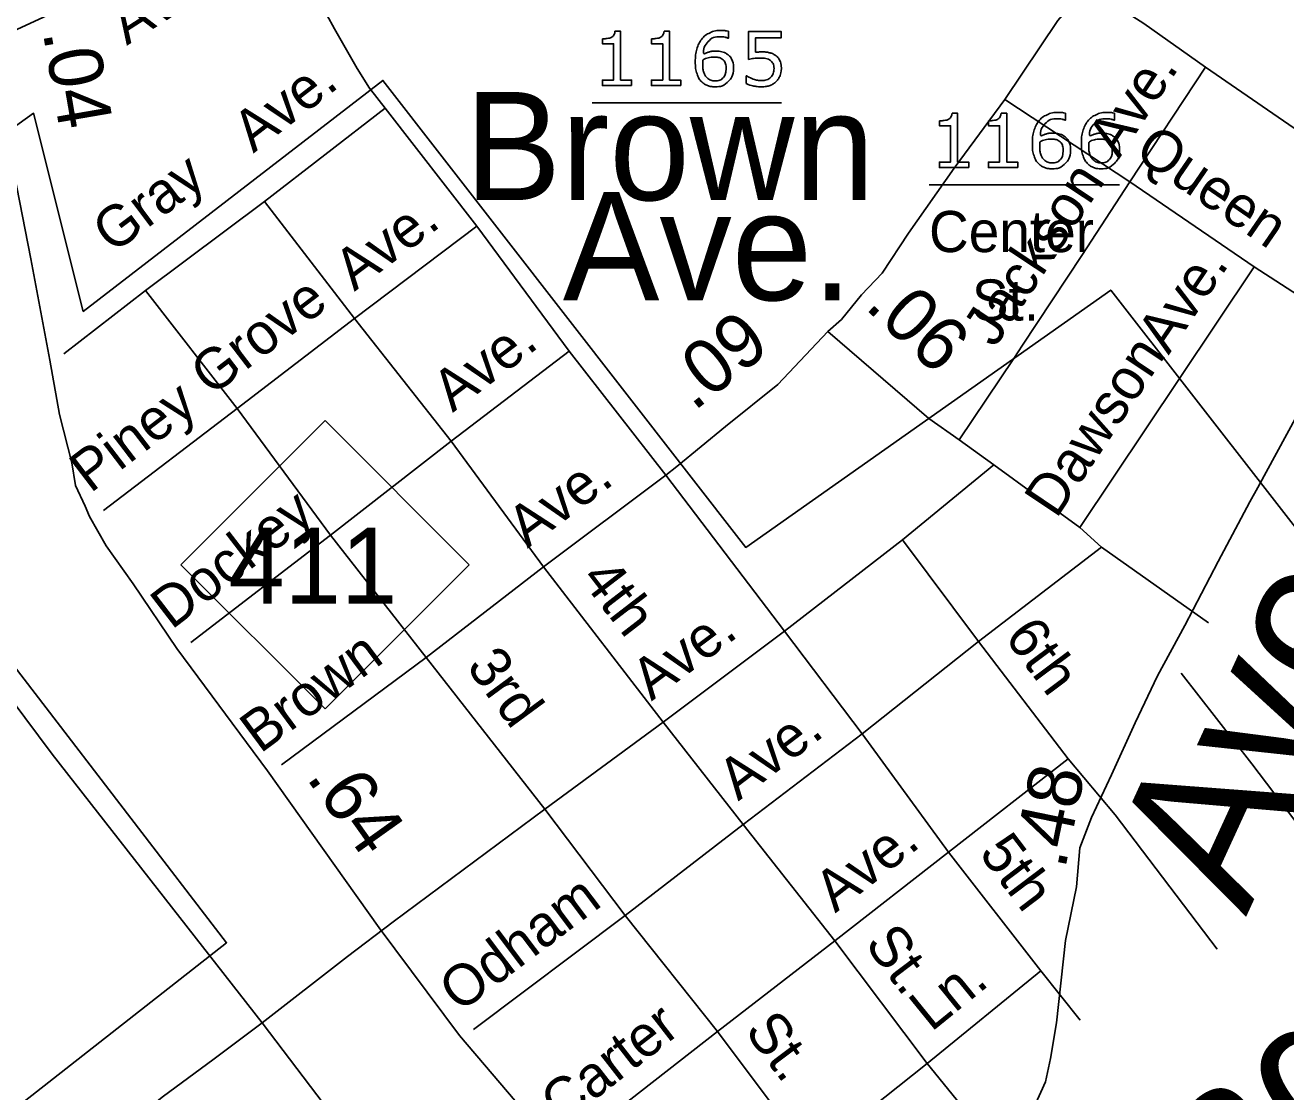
# Model space of a CAD drawing. Extents: x 2093524 to 2270757, y 289120 to 570408.
# Drawn here: x 2179619 to 2182531, y 379084 to 381547 of the extents above; entities that cross this region are included whole.
import ezdxf

# ---------------------------------------------------------------- set-up
doc = ezdxf.new("R2010")
doc.units = 0
for name, color, linetype in [('Exist Boundary Political City Limit New', 7, 'Continuous'), ('Exist Road Non-System Type 51', 7, 'Continuous'), ('Exist Road Non-System Type 51 Label', 7, 'Continuous'), ('Exist Road Primary NC Attributed', 7, 'Continuous'), ('Exist Road Primary NC Mileage Hundredths English Label', 7, 'Continuous'), ('Exist Road Primary NC Shield CELL', 7, 'Continuous'), ('Exist Road Primary NC Shield Number Label', 7, 'Continuous'), ('Exist Road Secondary Mileage Hundredths English Label', 7, 'Continuous'), ('Exist Road Secondary Type 51 Attributed', 7, 'Continuous'), ('Exist Road Secondary Type 51 Label', 7, 'Continuous'), ('Exist Road Secondary Type 51 Number Label', 7, 'Continuous'), ('Exist Utilities Telephone Line', 7, 'Continuous'), ('Map Preparation Boundary City Limit Buffer Line', 7, 'Continuous')]:
    doc.layers.add(name, color=color, linetype=linetype)

msp = doc.modelspace()

# ---------------------------------------------------------------- linework, layer by layer
at = {"layer": 'Exist Boundary Political City Limit New'}
msp.add_lwpolyline([(2181174.8, 373528.2), (2180407.5, 374520.1), (2179652.2, 375498), (2178900.8, 376467.8), (2177924, 377739.2), (2178449.2, 378154.4), (2179059.2, 378625), (2180084, 379427.7), (2178977.8, 380867.2), (2179221.2, 381044.4), (2179638.2, 381343.5), (2179752.8, 380885.7), (2180445.2, 381419.4), (2181283.5, 380340.9), (2182126.5, 380935.2), (2183431.5, 379259.2), (2184211.2, 379952.2)], dxfattribs=at)
at = {"layer": 'Exist Road Non-System Type 51'}
for p, q in [((2182345.2, 381450.1), (2182170.8, 381185.2)), ((2182846.9, 381105), (2182345.2, 381450.1)), ((2181881.8, 381375.3), (2181764.7, 381216.9)), ((2182170.8, 381185.2), (2181881.8, 381375.3)), ((2180450.2, 381355.4), (2180171.6, 381140)), ((2180661.8, 381082.6), (2180450.2, 381355.4)), ((2181764.7, 381216.9), (2181659.5, 381066.2)), ((2182457.6, 380988.7), (2182170.8, 381185.2)), ((2180171.6, 381140), (2179897, 380934.5)), ((2180171.6, 381140), (2180379.2, 380869.1)), ((2180379.2, 380869.1), (2180661.8, 381082.6)), ((2180875.4, 380794), (2180661.8, 381082.6)), ((2181659.5, 381066.2), (2181598.1, 380974)), ((2181598.1, 380974), (2181550.5, 380923.8)), ((2182700.5, 380832.1), (2182457.6, 380988.7)), ((2179897, 380934.5), (2179707.9, 380787.5)), ((2180108.3, 380661.7), (2179897, 380934.5)), ((2181550.5, 380923.8), (2181504.4, 380867.3)), ((2180108.3, 380661.7), (2180379.2, 380869.1)), ((2180379.2, 380869.1), (2180602.5, 380586.5)), ((2181504.4, 380867.3), (2181472.8, 380839.7)), ((2180875.4, 380794), (2180602.5, 380586.5)), ((2181098.9, 380507.3), (2180875.4, 380794)), ((2179799.9, 380426.1), (2180108.3, 380661.7)), ((2180323.9, 380369.1), (2180108.3, 380661.7)), ((2181776.2, 380589.2), (2181706.2, 380638.9)), ((2180602.5, 380586.5), (2180323.9, 380369.1)), ((2180602.5, 380586.5), (2180816.1, 380295.9)), ((2181776.2, 380589.2), (2181856.4, 380531.6)), ((2181124.1, 380527.8), (2181098.9, 380507.3)), ((2181645.6, 380358.4), (2181856.4, 380531.6)), ((2181856.4, 380531.6), (2182055.3, 380386.8)), ((2180816.1, 380295.9), (2181098.9, 380507.3)), ((2181372.9, 380147.1), (2181098.9, 380507.3)), ((2182055.3, 380386.8), (2182105.4, 380341.1)), ((2180323.9, 380369.1), (2180001.4, 380121.4)), ((2180545.4, 380086.3), (2180323.9, 380369.1)), ((2181645.6, 380358.4), (2181372.9, 380147.1)), ((2181820.7, 380123.6), (2181645.6, 380358.4)), ((2182105.4, 380341.1), (2181820.7, 380123.6)), ((2182105.4, 380341.1), (2182352.3, 380166.6)), ((2180545.4, 380086.3), (2180816.1, 380295.9)), ((2180816.1, 380295.9), (2181092.2, 379937.5)), ((2181372.9, 380147.1), (2181092.2, 379937.5)), ((2181552.1, 379910.1), (2181372.9, 380147.1)), ((2181820.7, 380123.6), (2181552.1, 379910.1)), ((2182028.3, 379852.9), (2181820.7, 380123.6)), ((2180210.9, 379838.6), (2180545.4, 380086.3)), ((2180819.4, 379736), (2180545.4, 380086.3)), ((2181092.2, 379937.5), (2180819.4, 379736)), ((2181092.2, 379937.5), (2181277.4, 379700.6)), ((2181552.1, 379910.1), (2181277.4, 379700.6)), ((2181751.5, 379637.2), (2181552.1, 379910.1)), ((2181751.5, 379637.2), (2182028.3, 379852.9)), ((2182028.3, 379852.9), (2182136.9, 379723.5)), ((2180819.4, 379736), (2180468.9, 379476.2)), ((2181004.7, 379491.1), (2180819.4, 379736)), ((2182136.9, 379723.5), (2182372.7, 379412.9)), ((2181277.4, 379700.6), (2181004.7, 379491.1)), ((2181277.4, 379700.6), (2181488.8, 379431.9)), ((2181488.8, 379431.9), (2181751.5, 379637.2)), ((2181965, 379362.6), (2181751.5, 379637.2)), ((2181004.7, 379491.1), (2180654.3, 379227.3)), ((2181218.1, 379222.5), (2181004.7, 379491.1)), ((2181218.1, 379222.5), (2181488.8, 379431.9)), ((2181488.8, 379431.9), (2181702.4, 379149.3)), ((2181965, 379362.6), (2181702.4, 379149.3)), ((2182055.7, 379249.2), (2181965, 379362.6)), ((2180867.8, 378950.5), (2181218.1, 379222.5)), ((2181433.6, 378935.9), (2181218.1, 379222.5)), ((2181702.4, 379149.3), (2181433.6, 378935.9)), ((2181702.4, 379149.3), (2181899.7, 378906.4))]:
    msp.add_line(p, q, dxfattribs=at)
for points in [[(2180450.2, 381355.4), (2180416.9, 381397.6), (2180414.2, 381401.1), (2180385.9, 381447.1), (2180333.3, 381538.7), (2180262.7, 381668.3), (2180206.1, 381759.8), (2180139.6, 381845.5)], [(2182345.2, 381450.1), (2182202.7, 381551.1), (2182082.2, 381628.5), (2182066.3, 381622.4), (2182044.3, 381604.2), (2182004.6, 381558), (2181881.8, 381375.3)], [(2182170.8, 381185.2), (2182059.8, 381014.6), (2181922.9, 380807.8), (2181902.5, 380777.3), (2181776.2, 380589.2)], [(2182457.6, 380988.7), (2182285.4, 380731.1), (2182055.3, 380386.8)], [(2182289, 380050.3), (2182452.2, 379841.2), (2182641.4, 379592.3), (2182859.1, 379315.6), (2183144.9, 378955.4)], [(2180468.9, 379476.2), (2180363.5, 379395.7), (2180166.3, 379242.6)], [(2180166.3, 379242.6), (2180054.9, 379159.9), (2179935.3, 379071.3), (2179865.8, 379014.9)]]:
    msp.add_lwpolyline(points, dxfattribs=at)
at = {"layer": 'Exist Road Primary NC Attributed'}
msp.add_lwpolyline([(2181270.1, 378411.5), (2181060.7, 378650), (2180883.5, 378906.6), (2180621.8, 379213.4), (2180436.4, 379462.2), (2180178.4, 379824.7), (2179968.9, 380107.4), (2179868, 380256.8), (2179805.6, 380344.4), (2179767.4, 380412.2), (2179757.2, 380436), (2179734.8, 380484), (2179726.6, 380535.8), (2179698, 380647.7), (2179675.4, 380773.5), (2179632, 381007.2), (2179599.1, 381173), (2179575.8, 381288)], dxfattribs=at)
at = {"layer": 'Exist Road Primary NC Shield CELL'}
for p, q in [((2179978.6, 380300.8), (2180311.6, 380633.8)), ((2180311.6, 380633.8), (2180644.6, 380300.8)), ((2180311.6, 379967.8), (2179978.6, 380300.8)), ((2180644.6, 380300.8), (2180311.6, 379967.8))]:
    msp.add_line(p, q, dxfattribs=at)
at = {"layer": 'Exist Road Secondary Type 51 Attributed'}
for points in [[(2179538.8, 381508.8), (2179691.4, 381579.1), (2179848.5, 381685.7), (2180103.1, 381858.3), (2180222.2, 381930.7), (2180273.9, 381973), (2180405.4, 382086.4), (2180759.2, 382543.5), (2180849.4, 382658), (2180931, 382767.3), (2181002.1, 382854.9), (2181069.8, 382964.2), (2181154.8, 383174.1), (2181262.3, 383427.4), (2181503.4, 383991.1)], [(2181124.1, 380527.8), (2181236.3, 380620.1), (2181357.6, 380716.7), (2181472.8, 380839.7)], [(2181472.8, 380839.7), (2181706.2, 380638.9)], [(2182576.8, 380681.7), (2182466, 380479.1), (2182448.2, 380445.7), (2182374.9, 380308.6), (2182297.7, 380160.3), (2182234.4, 380044), (2182183.1, 379935.7), (2182127.9, 379815.4), (2182082.3, 379717.3), (2182054.8, 379647.1), (2182047.4, 379557), (2182021.9, 379433), (2182001.1, 379243), (2181987.5, 379160.9), (2181975.8, 379106.7), (2181950.1, 379050.7), (2181928.4, 379006.7), (2181874.8, 378944.4), (2181845.1, 378900.2), (2181781.5, 378835.8), (2181689.9, 378755.3), (2181582.5, 378672.8), (2181441.2, 378550.1), (2181270.1, 378411.5)]]:
    msp.add_lwpolyline(points, dxfattribs=at)
at = {"layer": 'Exist Road Secondary Type 51 Number Label'}
for p, q in [((2180928.7, 381367.3), (2181365.7, 381367.3)), ((2181707.3, 381177.9), (2182147.1, 381177.9))]:
    msp.add_line(p, q, dxfattribs=at)
for points in [[(2180981.2, 381532.7), (2180994.2, 381532.7), (2180994.2, 381420.1), (2181019.7, 381420.1), (2181019.7, 381407.3)], [(2181094.5, 381532.7), (2181107.5, 381532.7), (2181107.5, 381420.1), (2181133, 381420.1), (2181133, 381407.3)], [(2181243.1, 381532.7), (2181243.1, 381516.6), (2181242.3, 381516.6)], [(2181289.7, 381467.9), (2181289.7, 381532.3), (2181364.9, 381532.3), (2181364.9, 381517.6), (2181305.8, 381517.6), (2181305.8, 381484.4)], [(2181019.7, 381407.3), (2180952.1, 381407.3), (2180952.1, 381420.1), (2180978.1, 381420.1), (2180978.1, 381503.9), (2180952.1, 381503.9), (2180952.1, 381515.3)], [(2181133, 381407.3), (2181065.3, 381407.3), (2181065.3, 381420.1), (2181091.4, 381420.1), (2181091.4, 381503.9), (2181065.3, 381503.9), (2181065.3, 381515.3)], [(2181284.3, 381412), (2181284.3, 381429.7), (2181285.4, 381429.7)], [(2181759.8, 381343.4), (2181772.8, 381343.4), (2181772.8, 381230.7), (2181798.3, 381230.7), (2181798.3, 381217.9)], [(2181873.1, 381343.4), (2181886.1, 381343.4), (2181886.1, 381230.7), (2181911.6, 381230.7), (2181911.6, 381217.9)], [(2182021.7, 381343.4), (2182021.7, 381327.2), (2182020.9, 381327.2)], [(2182135, 381343.4), (2182135, 381327.2), (2182134.1, 381327.2)], [(2181798.3, 381217.9), (2181730.6, 381217.9), (2181730.6, 381230.7), (2181756.7, 381230.7), (2181756.7, 381314.5), (2181730.6, 381314.5), (2181730.6, 381325.9)], [(2181911.6, 381217.9), (2181843.9, 381217.9), (2181843.9, 381230.7), (2181869.9, 381230.7), (2181869.9, 381314.5), (2181843.9, 381314.5), (2181843.9, 381325.9)]]:
    msp.add_lwpolyline(points, dxfattribs=at)
for points in [[(2180952.1, 381515.3), (2180957.3, 381515.3), (2180963.4, 381516.2), (2180969.4, 381517), (2180972.5, 381518.7), (2180976.4, 381520.8), (2180978.6, 381524.1), (2180980.8, 381527.3), (2180981.2, 381532.7)], [(2181065.3, 381515.3), (2181070.6, 381515.3), (2181076.7, 381516.2), (2181082.7, 381517), (2181085.8, 381518.7), (2181089.7, 381520.8), (2181091.9, 381524.1), (2181094.1, 381527.3), (2181094.5, 381532.7)], [(2181255.3, 381447.8), (2181255.3, 381428.8), (2181242.7, 381416.7), (2181230.2, 381404.7), (2181212, 381404.7), (2181202.7, 381404.7), (2181195.2, 381407.5), (2181187.6, 381410.4), (2181181.8, 381416), (2181174.6, 381423), (2181170.7, 381434.5), (2181166.8, 381446), (2181166.8, 381462.2), (2181166.8, 381478.8), (2181170.4, 381491.7), (2181173.9, 381504.5), (2181181.7, 381514.5), (2181189.1, 381524), (2181200.8, 381529.3), (2181212.5, 381534.7), (2181228, 381534.7), (2181233, 381534.7), (2181236.3, 381534.2), (2181239.7, 381533.8), (2181243.1, 381532.7)], [(2181242.3, 381516.6), (2181239.9, 381517.9), (2181235.2, 381519), (2181230.5, 381520.2), (2181225.5, 381520.2), (2181207.5, 381520.2), (2181196.7, 381508.9), (2181186, 381497.6), (2181184.3, 381478.4), (2181191.3, 381482.7), (2181198.1, 381484.9), (2181205, 381487.1), (2181213.9, 381487.1), (2181221.9, 381487.1), (2181228, 381485.7), (2181234.1, 381484.2), (2181240.4, 381479.7), (2181247.8, 381474.6), (2181251.5, 381466.8), (2181255.3, 381459), (2181255.3, 381447.8)], [(2181238.2, 381447.1), (2181238.2, 381454.9), (2181235.9, 381460), (2181233.6, 381465.1), (2181228.3, 381468.9), (2181224.5, 381471.6), (2181219.8, 381472.4), (2181215.1, 381473.2), (2181210, 381473.2), (2181202.9, 381473.2), (2181196.7, 381471.6), (2181190.6, 381469.9), (2181184.2, 381466.4), (2181184, 381464.5), (2181183.9, 381462.8), (2181183.8, 381461.1), (2181183.8, 381458.5), (2181183.8, 381445.2), (2181186.6, 381437.6), (2181189.3, 381429.9), (2181194.1, 381425.5), (2181197.9, 381421.8), (2181202.4, 381420.1), (2181206.9, 381418.3), (2181212.2, 381418.3), (2181224.3, 381418.3), (2181231.3, 381425.8), (2181238.2, 381433.2), (2181238.2, 381447.1)], [(2181285.4, 381429.7), (2181292.3, 381425.3), (2181301.6, 381422.2), (2181310.8, 381419.2), (2181319.7, 381419.2), (2181325.6, 381419.2), (2181331.2, 381420.8), (2181336.8, 381422.5), (2181341.2, 381426.7), (2181344.9, 381430.4), (2181346.8, 381435.4), (2181348.6, 381440.5), (2181348.6, 381447.1), (2181348.6, 381453.6), (2181346.4, 381458), (2181344.2, 381462.5), (2181340.3, 381465.2), (2181335.9, 381468.4), (2181329.6, 381469.7), (2181323.4, 381471), (2181315.7, 381471), (2181308.3, 381471), (2181301.5, 381470), (2181294.6, 381469), (2181289.7, 381467.9)], [(2181305.8, 381484.4), (2181309.4, 381484.7), (2181313.2, 381484.9), (2181317, 381485.1), (2181319.7, 381485.1), (2181329.9, 381485.1), (2181337.5, 381483.4), (2181345.2, 381481.6), (2181351.6, 381477.3), (2181358.3, 381472.6), (2181362, 381465.3), (2181365.7, 381458), (2181365.7, 381447)], [(2181365.7, 381447), (2181365.7, 381438.3), (2181362.5, 381430.3), (2181359.3, 381422.3), (2181353.8, 381416.9), (2181347.7, 381411), (2181339.4, 381407.8), (2181331, 381404.7), (2181320, 381404.7), (2181309.8, 381404.7), (2181300.3, 381406.8), (2181290.8, 381408.9), (2181284.3, 381412)], [(2181730.6, 381325.9), (2181735.9, 381325.9), (2181742, 381326.8), (2181748, 381327.7), (2181751.1, 381329.3), (2181755, 381331.4), (2181757.2, 381334.7), (2181759.4, 381337.9), (2181759.8, 381343.4)], [(2181843.9, 381325.9), (2181849.2, 381325.9), (2181855.3, 381326.8), (2181861.3, 381327.7), (2181864.4, 381329.3), (2181868.3, 381331.4), (2181870.5, 381334.7), (2181872.7, 381337.9), (2181873.1, 381343.4)], [(2182033.8, 381258.5), (2182033.8, 381239.4), (2182021.3, 381227.3), (2182008.7, 381215.3), (2181990.5, 381215.3), (2181981.3, 381215.3), (2181973.7, 381218.2), (2181966.2, 381221), (2181960.4, 381226.6), (2181953.2, 381233.6), (2181949.3, 381245.1), (2181945.4, 381256.6), (2181945.4, 381272.8), (2181945.4, 381289.4), (2181948.9, 381302.3), (2181952.5, 381315.1), (2181960.3, 381325.1), (2181967.7, 381334.6), (2181979.4, 381340), (2181991.1, 381345.3), (2182006.6, 381345.3), (2182011.5, 381345.3), (2182014.9, 381344.9), (2182018.3, 381344.5), (2182021.7, 381343.4)], [(2182147.1, 381258.5), (2182147.1, 381239.4), (2182134.6, 381227.3), (2182122, 381215.3), (2182103.8, 381215.3), (2182094.6, 381215.3), (2182087, 381218.2), (2182079.5, 381221), (2182073.7, 381226.6), (2182066.5, 381233.6), (2182062.6, 381245.1), (2182058.7, 381256.6), (2182058.7, 381272.8), (2182058.7, 381289.4), (2182062.2, 381302.3), (2182065.8, 381315.1), (2182073.6, 381325.1), (2182081, 381334.6), (2182092.7, 381340), (2182104.3, 381345.3), (2182119.9, 381345.3), (2182124.8, 381345.3), (2182128.2, 381344.9), (2182131.5, 381344.5), (2182135, 381343.4)], [(2182020.9, 381327.2), (2182018.5, 381328.5), (2182013.8, 381329.7), (2182009, 381330.8), (2182004.1, 381330.8), (2181986.1, 381330.8), (2181975.3, 381319.5), (2181964.6, 381308.2), (2181962.8, 381289), (2181969.9, 381293.3), (2181976.7, 381295.5), (2181983.5, 381297.7), (2181992.5, 381297.7), (2182000.5, 381297.7), (2182006.6, 381296.3), (2182012.6, 381294.8), (2182019, 381290.4), (2182026.4, 381285.2), (2182030.1, 381277.4), (2182033.8, 381269.6), (2182033.8, 381258.5)], [(2182134.1, 381327.2), (2182131.8, 381328.5), (2182127.1, 381329.7), (2182122.3, 381330.8), (2182117.4, 381330.8), (2182099.4, 381330.8), (2182088.6, 381319.5), (2182077.9, 381308.2), (2182076.1, 381289), (2182083.2, 381293.3), (2182090, 381295.5), (2182096.8, 381297.7), (2182105.8, 381297.7), (2182113.8, 381297.7), (2182119.8, 381296.3), (2182125.9, 381294.8), (2182132.3, 381290.4), (2182139.7, 381285.2), (2182143.4, 381277.4), (2182147.1, 381269.6), (2182147.1, 381258.5)], [(2182016.8, 381257.7), (2182016.8, 381265.5), (2182014.5, 381270.6), (2182012.2, 381275.7), (2182006.9, 381279.5), (2182003.1, 381282.2), (2181998.4, 381283), (2181993.7, 381283.9), (2181988.6, 381283.9), (2181981.4, 381283.9), (2181975.3, 381282.2), (2181969.2, 381280.5), (2181962.8, 381277), (2181962.6, 381275.2), (2181962.5, 381273.4), (2181962.4, 381271.7), (2181962.4, 381269.1), (2181962.4, 381255.9), (2181965.1, 381248.2), (2181967.9, 381240.5), (2181972.6, 381236.1), (2181976.5, 381232.4), (2181981, 381230.7), (2181985.5, 381229), (2181990.7, 381229), (2182002.9, 381229), (2182009.8, 381236.4), (2182016.8, 381243.8), (2182016.8, 381257.7)], [(2182130.1, 381257.7), (2182130.1, 381265.5), (2182127.8, 381270.6), (2182125.5, 381275.7), (2182120.2, 381279.5), (2182116.3, 381282.2), (2182111.7, 381283), (2182107, 381283.9), (2182101.8, 381283.9), (2182094.7, 381283.9), (2182088.6, 381282.2), (2182082.5, 381280.5), (2182076, 381277), (2182075.9, 381275.2), (2182075.8, 381273.4), (2182075.7, 381271.7), (2182075.7, 381269.1), (2182075.7, 381255.9), (2182078.4, 381248.2), (2182081.1, 381240.5), (2182085.9, 381236.1), (2182089.8, 381232.4), (2182094.3, 381230.7), (2182098.7, 381229), (2182104, 381229), (2182116.2, 381229), (2182123.1, 381236.4), (2182130.1, 381243.8), (2182130.1, 381257.7)]]:
    msp.add_open_spline(points, degree=3, dxfattribs=at)
at = {"layer": 'Exist Utilities Telephone Line'}
for points in [[(2178970, 380799.4), (2179123.2, 380588.2), (2179427.3, 380202), (2179680.9, 379863.6), (2180166.3, 379242.6)], [(2180166.3, 379242.6), (2180498.7, 378804.5), (2180839, 378360.6), (2181249.9, 377825.1), (2181441.2, 377570.4)]]:
    msp.add_lwpolyline(points, dxfattribs=at)
at = {"layer": 'Map Preparation Boundary City Limit Buffer Line'}
msp.add_lwpolyline([(2181174.8, 373528.2), (2180407.5, 374520.1), (2179652.2, 375498), (2178900.8, 376467.8), (2177924, 377739.2), (2178449.2, 378154.4), (2179059.2, 378625), (2180084, 379427.7), (2178977.8, 380867.2), (2179221.2, 381044.4), (2179638.2, 381343.5), (2179752.8, 380885.7), (2180445.2, 381419.4), (2181283.5, 380340.9), (2182126.5, 380935.2), (2183431.5, 379259.2), (2184211.2, 379952.2)], dxfattribs=at)

# ---------------------------------------------------------------- texts
at = {"layer": 'Exist Road Non-System Type 51 Label'}
for s, rotation, p in [('Ave.', 37.7078, (2180145.9, 381250.2)), ('Ave.', 56.6329, (2182145.6, 381236.5)), ('Queen', 325.4736, (2182177.7, 381244.2)), ('Gray', 36.8053, (2179821, 381017.4)), ('Jackson', 56.5025, (2181858.4, 380799.5)), ('Ave.', 37.0751, (2180379.3, 380930.9)), ('Ave.', 56.2409, (2182260.2, 380783.7)), ('Grove', 37.4356, (2180048.3, 380687.8)), ('Ave.', 37.2536, (2180606.3, 380651.2)), ('Dawson', 56.2409, (2182000.7, 380405.2)), ('Piney', 37.377, (2179769.2, 380464.6)), ('Ave.', 36.7749, (2180779, 380337.6)), ('Dockey', 37.5328, (2179956.8, 380149.2)), ('4th', 307.6003, (2180899.9, 380267.8)), ('Ave.', 36.7437, (2181065.5, 379984.9)), ('6th', 306.7092, (2181879.1, 380133.7)), ('Brown', 36.5223, (2180161.6, 379863.4)), ('3rd', 306.3742, (2180635.9, 380065.2)), ('Ave.', 37.3278, (2181266, 379753.8)), ('Ave.', 38.019, (2181490.1, 379495.3)), ('5th', 307.1117, (2181820, 379634.3)), ('Odham', 36.973, (2180622, 379264.6)), ('St.', 307.0767, (2181556.1, 379424.5)), ('Ln.', 39.0903, (2181711.8, 379220.4)), ('Carter', 37.8223, (2180857.4, 379004.8)), ('St.', 306.9327, (2181278.7, 379223.9))]:
    msp.add_text(s, height=95, rotation=rotation, dxfattribs=at).set_placement(p)
at = {"layer": 'Exist Road Primary NC Mileage Hundredths English Label'}
for s, rotation, p in [('.04', 279.7825, (2179659.2, 381530.5)), ('.64', 305.4379, (2180266.1, 379809.2))]:
    msp.add_text(s, height=125, rotation=rotation, dxfattribs=at).set_placement(p)
at = {"layer": 'Exist Road Primary NC Shield Number Label'}
msp.add_text('411', height=175, dxfattribs=at).set_placement((2180087.8, 380211.1))
at = {"layer": 'Exist Road Secondary Mileage Hundredths English Label'}
for s, rotation, p in [('.06', 316.9023, (2181555.6, 380894.8)), ('.09', 38.5239, (2181163.2, 380653.4)), ('.48', 78.4022, (2182020.8, 379595.2))]:
    msp.add_text(s, height=125, rotation=rotation, dxfattribs=at).set_placement(p)
at = {"layer": 'Exist Road Secondary Type 51 Label'}
for s, height, rotation, p in [('Ave.', 95, 32.6112, (2179853.4, 381499)), ('Ave.', 350, 65.3544, (2182438.9, 379486.8)), ('Herring', 350, 37.1694, (2181567.8, 378150.2))]:
    msp.add_text(s, height=height, rotation=rotation, dxfattribs=at).set_placement(p)
for s, height, p in [('Brown', 250, (2180633.9, 381142.8)), ('Ave.', 250, (2180860.9, 380911.7)), ('Center', 95, (2181706.7, 381022.8)), ('St.', 95, (2181805.7, 380864.7))]:
    msp.add_text(s, height=height, dxfattribs=at).set_placement(p)

doc.saveas('drawing.dxf')
